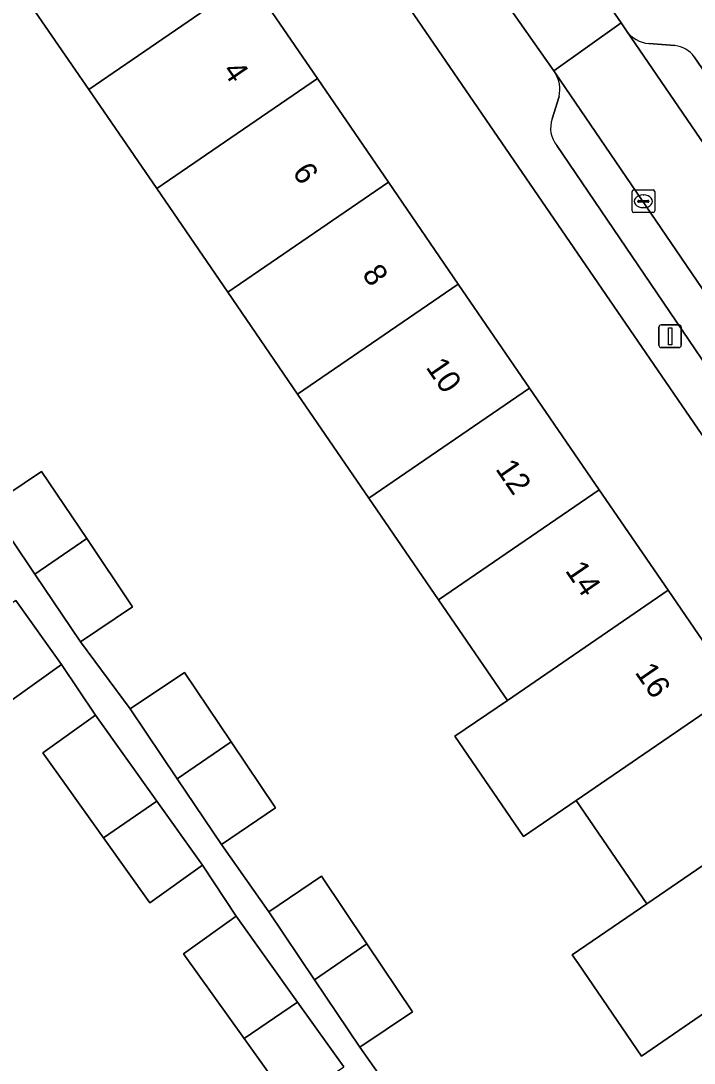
# Model space of a CAD drawing. Extents: x 157445 to 158888, y 383061 to 384688.
# Drawn here: x 158102.06 to 158131.78, y 383817.06 to 383863.07 of the extents above; entities that cross this region are included whole.
import ezdxf

# ---------------------------------------------------------------- set-up
doc = ezdxf.new("R2010")
doc.units = 0
for name, color, linetype in [('IMGEO_Erf', 7, 'Continuous'), ('IMGEO_Kolk', 7, 'Continuous'), ('IMGEO_Lichtmast', 7, 'Continuous'), ('IMGEO_Pand', 7, 'Continuous'), ('IMGEO_Pand_nummerreeks', 7, 'Continuous'), ('IMGEO_Parkeervlak_open', 7, 'Continuous'), ('IMGEO_Rijbaan_lokaal_open', 7, 'Continuous'), ('IMGEO_Voetpad_open', 7, 'Continuous')]:
    doc.layers.add(name, color=color, linetype=linetype)

msp = doc.modelspace()

# ---------------------------------------------------------------- linework, layer by layer
at = {"layer": 'IMGEO_Erf'}
msp.add_lwpolyline([(158113.406, 383872.129), (158109.183, 383869.235), (158112.149, 383864.907), (158115.151, 383860.527), (158118.288, 383855.949), (158121.368, 383851.456), (158124.519, 383846.858), (158127.593, 383842.372), (158130.633, 383837.936), (158133.663, 383833.515), (158136.787, 383828.957), (158139.847, 383824.491), (158142.925, 383820), (158146.045, 383815.447), (158149.143, 383810.927), (158152.262, 383806.376), (158156.487, 383809.272)], close=True, dxfattribs=at)
for points in [[(158132.756, 383819.632), (158129.46, 383817.373), (158126.671, 383821.444), (158126.4, 383821.839), (158129.696, 383824.098), (158126.572, 383828.656), (158124.254, 383827.067), (158121.224, 383831.489), (158123.542, 383833.077), (158120.502, 383837.513), (158117.428, 383841.998), (158114.277, 383846.596), (158111.197, 383851.09), (158108.06, 383855.668), (158105.059, 383860.047), (158102.092, 383864.376)], [(158100.667, 383841.638), (158102.97, 383843.186), (158104.968, 383840.215), (158106.992, 383837.204), (158104.688, 383835.656), (158106.892, 383832.698), (158109.289, 383834.309), (158111.35, 383831.242), (158113.309, 383828.326), (158110.913, 383826.716), (158113.01, 383823.746), (158115.336, 383825.31), (158117.339, 383822.329), (158119.356, 383819.326), (158117.03, 383817.763), (158119.098, 383814.817)], [(158113.945, 383815.31), (158111.917, 383818.149), (158109.243, 383821.893), (158111.566, 383823.551), (158110.08, 383825.796), (158107.758, 383824.138), (158105.703, 383827.014), (158103.029, 383830.758), (158105.352, 383832.416), (158103.863, 383834.663), (158101.57, 383833.026)]]:
    msp.add_lwpolyline(points, dxfattribs=at)
at = {"layer": 'IMGEO_Kolk'}
for p, q in [((158129.04, 383854.681), (158129.04, 383855.533)), ((158129.115, 383855.607), (158129.967, 383855.607)), ((158129.528, 383855.387), (158129.553, 383855.387)), ((158130.041, 383855.533), (158130.041, 383854.681)), ((158129.299, 383855.101), (158129.299, 383855.113)), ((158129.737, 383855.064), (158129.339, 383855.064)), ((158129.342, 383855.15), (158129.74, 383855.15)), ((158129.551, 383854.827), (158129.526, 383854.827)), ((158129.783, 383855.113), (158129.783, 383855.101)), ((158129.967, 383854.607), (158129.115, 383854.607))]:
    msp.add_line(p, q, dxfattribs=at)
for points in [[(158129.04, 383854.681), (158129.04, 383855.533)], [(158129.115, 383855.607), (158129.967, 383855.607)], [(158130.041, 383855.533), (158130.041, 383854.681)], [(158129.967, 383854.607), (158129.115, 383854.607)]]:
    msp.add_lwpolyline(points, dxfattribs=at)
for centre, radius, start, end in [((158129.117, 383855.531), 0.0765, 91.552, 178.448), ((158129.117, 383855.531), 0.0765, 91.552, 178.448), ((158129.965, 383855.531), 0.0765, 1.552, 88.448), ((158129.965, 383855.531), 0.0765, 1.552, 88.448), ((158129.339, 383855.11), 0.0403, 85.8775, 175.7526), ((158129.336, 383855.1), 0.0366, 178.938, 274.7102), ((158129.74, 383855.107), 0.043, 264.8664, 352.4533), ((158129.744, 383855.112), 0.0386, 1.7309, 96.639), ((158129.117, 383854.683), 0.0765, 181.552, 268.448), ((158129.117, 383854.683), 0.0765, 181.552, 268.448), ((158129.965, 383854.683), 0.0765, 271.552, 358.448), ((158129.965, 383854.683), 0.0765, 271.552, 358.448)]:
    msp.add_arc(centre, radius, start, end, dxfattribs=at)
for centre, major_axis, ratio, start_param, end_param in [((158129.527, 383855.107), (-0.387, 0.002), 0.722429, 4.712389, 7.853982), ((158129.552, 383855.107), (-0.39, 0.002), 0.717154, 1.570796, 4.712389)]:
    msp.add_ellipse(centre, major_axis=major_axis, ratio=ratio, start_param=start_param, end_param=end_param, dxfattribs=at)
at = {"layer": 'IMGEO_Lichtmast'}
for p, q in [((158130.223, 383848.753), (158130.223, 383849.553)), ((158130.223, 383849.553), (158130.223, 383848.753)), ((158130.323, 383849.653), (158131.113, 383849.653)), ((158131.113, 383849.653), (158130.323, 383849.653)), ((158131.213, 383849.553), (158131.213, 383848.753)), ((158131.213, 383848.753), (158131.213, 383849.553)), ((158131.113, 383848.653), (158130.323, 383848.653)), ((158130.323, 383848.653), (158131.113, 383848.653))]:
    msp.add_line(p, q, dxfattribs=at)
msp.add_lwpolyline([(158130.643, 383849.528), (158130.793, 383849.528), (158130.793, 383848.778), (158130.643, 383848.778), (158130.643, 383849.528)], dxfattribs=at)
for centre, start, end in [((158130.323, 383849.553), 90, 180), ((158130.323, 383849.553), 90, 180), ((158131.113, 383849.553), 0, 90), ((158131.113, 383849.553), 360, 90), ((158130.323, 383848.753), 180, 270), ((158130.323, 383848.753), 180, 270), ((158131.113, 383848.753), 270, 0), ((158131.113, 383848.753), 270, 0)]:
    msp.add_arc(centre, 0.1, start, end, dxfattribs=at)
at = {"layer": 'IMGEO_Pand'}
for points in [[(158105.059, 383860.047), (158112.149, 383864.907), (158109.183, 383869.235), (158105.059, 383866.409), (158102.092, 383864.376)], [(158105.059, 383860.047), (158108.06, 383855.668), (158115.151, 383860.527), (158112.149, 383864.907)], [(158108.06, 383855.668), (158111.197, 383851.09), (158118.288, 383855.949), (158115.151, 383860.527)], [(158114.277, 383846.596), (158121.368, 383851.456), (158118.288, 383855.949), (158111.197, 383851.09)], [(158114.277, 383846.596), (158117.428, 383841.998), (158124.519, 383846.858), (158121.368, 383851.456)], [(158120.502, 383837.513), (158127.593, 383842.372), (158124.519, 383846.858), (158117.428, 383841.998)], [(158100.667, 383841.638), (158102.678, 383838.646), (158104.968, 383840.215), (158102.97, 383843.186)], [(158123.542, 383833.077), (158130.633, 383837.936), (158127.593, 383842.372), (158120.502, 383837.513)], [(158104.968, 383840.215), (158102.678, 383838.646), (158104.688, 383835.656), (158106.992, 383837.204)], [(158123.542, 383833.077), (158121.224, 383831.489), (158124.254, 383827.067), (158126.572, 383828.656), (158133.663, 383833.515), (158130.633, 383837.936)], [(158101.846, 383837.487), (158099.598, 383835.953), (158101.57, 383833.026), (158103.863, 383834.663)], [(158106.892, 383832.698), (158108.968, 383829.609), (158111.35, 383831.242), (158109.289, 383834.309)], [(158133.663, 383833.515), (158126.572, 383828.656), (158129.696, 383824.098), (158136.787, 383828.957)], [(158108.061, 383828.623), (158105.352, 383832.416), (158103.029, 383830.758), (158105.703, 383827.014)], [(158111.35, 383831.242), (158108.968, 383829.609), (158110.913, 383826.716), (158113.309, 383828.326)], [(158108.061, 383828.623), (158105.703, 383827.014), (158107.758, 383824.138), (158110.08, 383825.796)], [(158139.847, 383824.491), (158136.787, 383828.957), (158129.696, 383824.098), (158126.4, 383821.839), (158126.671, 383821.444), (158129.46, 383817.373), (158132.756, 383819.632)], [(158113.01, 383823.746), (158115.027, 383820.745), (158117.339, 383822.329), (158115.336, 383825.31)], [(158114.275, 383819.758), (158111.566, 383823.551), (158109.243, 383821.893), (158111.917, 383818.149)], [(158117.339, 383822.329), (158115.027, 383820.745), (158117.03, 383817.763), (158119.356, 383819.326)], [(158114.275, 383819.758), (158111.917, 383818.149), (158113.945, 383815.31), (158116.314, 383816.903)]]:
    msp.add_lwpolyline(points, close=True, dxfattribs=at)
at = {"layer": 'IMGEO_Parkeervlak_open'}
for points in [[(158128.796, 383862.631), (158138.516, 383848.421)], [(158130.928, 383861.979), (158129.778, 383862.076)], [(158137.953, 383852.458), (158135.407, 383856.181), (158134.736, 383855.722), (158133.74, 383857.184), (158134.408, 383857.641), (158131.781, 383861.483)], [(158159.408, 383811.358), (158151.075, 383823.483), (158125.645, 383860.78)], [(158125.817, 383859.739), (158125.521, 383858.747)], [(158125.726, 383857.567), (158149.56, 383822.442), (158156.312, 383812.618)]]:
    msp.add_lwpolyline(points, dxfattribs=at)
for centre, radius, start, end in [((158129.89, 383863.42), 1.349, 215.8037, 265.2484), ((158130.831, 383860.83), 1.153, 34.4884, 85.1576), ((158124.483, 383860.053), 1.37, 346.74, 32.024), ((158126.62, 383858.33), 1.176, 159.2358, 220.4753)]:
    msp.add_arc(centre, radius, start, end, dxfattribs=at)
at = {"layer": 'IMGEO_Rijbaan_lokaal_open'}
for points in [[(158127.33, 383864.775), (158126.274, 383866.326), (158123.25, 383864.202), (158125.587, 383860.865), (158128.556, 383862.983)], [(158142.267, 383842.936), (158141.833, 383843.571), (158139.74, 383846.631), (158138.516, 383848.421), (158128.796, 383862.631), (158128.556, 383862.983), (158125.587, 383860.865), (158125.645, 383860.78), (158151.075, 383823.483), (158159.408, 383811.358), (158162.61, 383813.344), (158150.635, 383830.702), (158148.464, 383833.901), (158146.706, 383836.446)]]:
    msp.add_lwpolyline(points, close=True, dxfattribs=at)
at = {"layer": 'IMGEO_Voetpad_open'}
for points in [[(158100.277, 383895.865), (158100.462, 383896.496), (158100.483, 383896.564), (158100.503, 383896.657), (158100.524, 383896.793), (158100.535, 383896.941), (158100.535, 383897.087), (158100.528, 383897.206), (158100.502, 383897.362), (158100.452, 383897.555), (158100.404, 383897.699), (158100.324, 383897.852), (158100.223, 383898.017), (158099.723, 383898.748), (158099.331, 383899.321), (158094.454, 383895.908), (158097.831, 383894.867), (158098.294, 383894.19), (158101.036, 383890.178), (158109.23, 383878.222), (158112.603, 383873.3), (158113.406, 383872.129), (158156.487, 383809.272)], [(158126.274, 383866.326), (158127.33, 383864.775), (158128.556, 383862.983), (158128.796, 383862.631)], [(158119.098, 383814.817), (158117.03, 383817.763), (158115.027, 383820.745), (158113.01, 383823.746), (158110.913, 383826.716), (158108.968, 383829.609), (158106.892, 383832.698), (158104.688, 383835.656), (158102.678, 383838.646), (158100.667, 383841.638), (158099.644, 383843.173), (158098.471, 383844.918), (158096.548, 383847.779), (158094.45, 383850.901), (158093.666, 383851.97), (158090.637, 383856.465), (158090.549, 383856.596), (158093.39, 383858.511), (158102.092, 383864.376)], [(158125.645, 383860.78), (158125.587, 383860.865), (158123.25, 383864.202)], [(158129.778, 383862.076), (158130.928, 383861.979)], [(158131.781, 383861.483), (158134.408, 383857.641), (158133.74, 383857.184), (158134.736, 383855.722), (158135.407, 383856.181), (158137.953, 383852.458)], [(158125.521, 383858.747), (158125.817, 383859.739)], [(158156.312, 383812.618), (158149.56, 383822.442), (158125.726, 383857.567)], [(158101.846, 383837.487), (158103.863, 383834.663), (158105.352, 383832.416), (158108.061, 383828.623), (158110.08, 383825.796), (158111.566, 383823.551), (158114.275, 383819.758), (158116.314, 383816.903)]]:
    msp.add_lwpolyline(points, dxfattribs=at)
for centre, radius, start, end in [((158129.89, 383863.42), 1.349, 215.8037, 265.2484), ((158130.831, 383860.83), 1.153, 34.4884, 85.1576), ((158124.483, 383860.053), 1.37, 346.74, 32.024), ((158126.62, 383858.33), 1.176, 159.2358, 220.4753)]:
    msp.add_arc(centre, radius, start, end, dxfattribs=at)

# ---------------------------------------------------------------- texts
at = {"layer": 'IMGEO_Pand_nummerreeks'}
for s, p in [('4', (158110.937, 383860.874)), ('6', (158114.015, 383856.384)), ('8', (158117.094, 383851.89)), ('10', (158119.91, 383847.78)), ('12', (158122.984, 383843.295)), ('14', (158126.062, 383838.803)), ('16', (158129.139, 383834.313))]:
    msp.add_text(s, height=1, rotation=304.4239, dxfattribs=at).set_placement(p)

doc.saveas('drawing.dxf')
